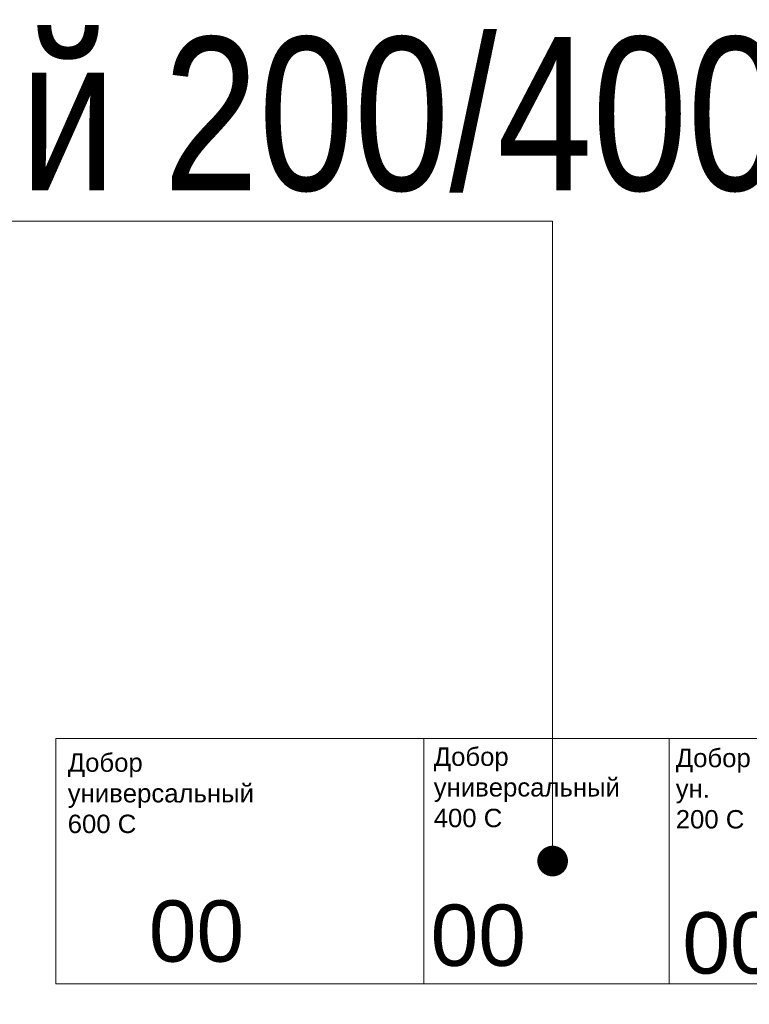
# Model space of a CAD drawing. Header units: millimetres. Extents: x -692150 to 2662533, y -92609 to 65084.
# Tile 630 of 656: x -39592 to -38403, y 50969 to 52575. Entities that reach past the tile are written whole.
import ezdxf
from ezdxf import colors
from ezdxf.entities.mleader import LeaderData, LeaderLine
from ezdxf.math import Vec2, Vec3

# ---------------------------------------------------------------- set-up
doc = ezdxf.new("R2010")
doc.units = ezdxf.units.MM
doc.layers.add('09_АР_Мебель', color=7, linetype='Continuous', lineweight=9, true_color=0x000000)
doc.layers.add('1. ПОДЛОЖКА', color=7, linetype='Continuous', lineweight=0, true_color=0x9b9292)
doc.layers.add('11_АР_Номер мебели', color=1, linetype='Continuous', lineweight=13, plot=False)
doc.layers.add('17_АР_Текст', color=235, linetype='Continuous', lineweight=0)
doc.styles.add('_ТЕКСТОВЫЙ', font='arial.ttf', dxfattribs={"width": 0.8})
doc.styles.get("Standard").update_dxf_attribs({"font": 'arial.ttf'})

# ---------------------------------------------------------------- blocks, each defined once
blk = doc.blocks.new('_Dot')
at = {"color": 0, "linetype": 'ByBlock', "lineweight": -2}
blk.add_line((-0.5, 0), (-1, 0), dxfattribs=at)
at = {"color": 0, "linetype": 'ByBlock', "const_width": 0.5}
blk.add_lwpolyline([(-0.25, 0, 1), (0.25, 0, 1)], format="xyb", close=True, dxfattribs=at)
blk = doc.blocks.new('*U257')
at = {"layer": '09_АР_Мебель'}
blk.add_lwpolyline([(0, 0), (600, 0), (600, -400), (0, -400)], close=True, dxfattribs=at)
at = {"layer": '1. ПОДЛОЖКА'}
blk.add_lwpolyline([(0, 0), (600, 0), (600, -400), (0, -400)], close=True, dxfattribs=at)
at = {"flags": 1}
for tag, p in [('КОД_ОБОРУДОВАНИЯ', (170.1, 135.1)), ('ДОП_ИНФОРМАЦИЯ', (170.1, 82.9)), ('ДОГОВОР', (170.1, 27.9))]:
    blk.add_attdef(tag, p, '', height=25, dxfattribs=at)
at = {"layer": '09_АР_Мебель', "lineweight": 0, "insert": (19.5, -24.3), "char_height": 30, "attachment_point": 1}
blk.add_mtext_dynamic_manual_height_columns('{\\C7;Добор универсальный 600 С}', width=348.407, gutter_width=12.5, heights=[0], dxfattribs=at)
at = {"layer": '11_АР_Номер мебели', "flags": 4}
blk.add_attdef('Номер', (151.7, -364.1), '', height=100, dxfattribs=at)
blk = doc.blocks.new('*U276')
at = {"layer": '09_АР_Мебель'}
blk.add_lwpolyline([(0, 0), (400, 0), (400, -400), (0, -400)], close=True, dxfattribs=at)
at = {"layer": '1. ПОДЛОЖКА'}
blk.add_lwpolyline([(0, 0), (400, 0), (400, -400), (0, -400)], close=True, dxfattribs=at)
at = {"flags": 1}
for tag, p in [('КОД_ОБОРУДОВАНИЯ', (29.5, 128.3)), ('ДОП_ИНФОРМАЦИЯ', (29.5, 76.1)), ('ДОГОВОР', (29.5, 21.1))]:
    blk.add_attdef(tag, p, '', height=25, dxfattribs=at)
at = {"layer": '09_АР_Мебель', "lineweight": 0, "insert": (16.1, -14.7), "char_height": 30, "attachment_point": 1}
blk.add_mtext_dynamic_manual_height_columns('{\\C7;Добор универсальный 400 С}', width=348.407, gutter_width=12.5, heights=[0], dxfattribs=at)
at = {"layer": '11_АР_Номер мебели', "flags": 4}
blk.add_attdef('Номер', (11.1, -370.9), '', height=100, dxfattribs=at)
blk = doc.blocks.new('*U258')
at = {"layer": '09_АР_Мебель'}
blk.add_lwpolyline([(0, 0), (200, 0), (200, -400), (0, -400)], close=True, dxfattribs=at)
at = {"layer": '1. ПОДЛОЖКА'}
blk.add_lwpolyline([(0, 0), (200, 0), (200, -400), (0, -400)], close=True, dxfattribs=at)
at = {"flags": 1}
for tag, p in [('КОД_ОБОРУДОВАНИЯ', (39.9, 115.7)), ('ДОП_ИНФОРМАЦИЯ', (39.9, 63.5)), ('ДОГОВОР', (39.9, 8.6))]:
    blk.add_attdef(tag, p, '', height=25, dxfattribs=at)
at = {"layer": '09_АР_Мебель', "lineweight": 0, "insert": (10.7, -16.8), "char_height": 30, "attachment_point": 1}
blk.add_mtext_dynamic_manual_height_columns('{\\C7;Добор ун. 200 С}', width=129.633, gutter_width=12.5, heights=[0], dxfattribs=at)
at = {"layer": '11_АР_Номер мебели', "flags": 4}
blk.add_attdef('НОМЕР', (21.5, -383.5), '', height=100, dxfattribs=at)

msp = doc.modelspace()

# ---------------------------------------------------------------- block references
ref = msp.add_blockref('*U257', (-39533.2, 51402.7))
ref.add_attrib('Номер', '00', (-39381.5, 51038.6), dxfattribs={"layer": '11_АР_Номер мебели', "height": 100})
ref = msp.add_blockref('*U276', (-38933.2, 51402.7))
ref.add_attrib('Номер', '00', (-38922.1, 51031.8), dxfattribs={"layer": '11_АР_Номер мебели', "height": 100})
ref = msp.add_blockref('*U258', (-38533.2, 51402.7))
ref.add_attrib('НОМЕР', '00', (-38511.7, 51019.2), dxfattribs={"layer": '11_АР_Номер мебели', "height": 100})

# ---------------------------------------------------------------- leaders
at = {"layer": '17_АР_Текст', "lineweight": 18}
ml = msp.add_multileader_mtext('Standard', dxfattribs=at)
ml.set_content('Добор мебельный 200/400/600Хh1200 мм', color=256, style='_ТЕКСТОВЫЙ')
ml.set_leader_properties(lineweight=0)
ml.set_arrow_properties(name='DOT')
ml.build(insert=Vec2(0, 0))
ml.multileader.update_dxf_attribs({"text_left_attachment_type": 6, "text_right_attachment_type": 6, "dogleg_length": 0.36, "arrow_head_size": 50, "scale": 100})
ctx = ml.context
ctx.base_point, ctx.scale, ctx.char_height, ctx.arrow_head_size, ctx.landing_gap_size, ctx.plane_origin = Vec3(-41910.8, 52246.4), 100, 250, 50, 100, Vec3(-37786.3, 56915)
ctx.left_attachment, ctx.right_attachment, ctx.attachment_type = 6, 6, 2
notes = []
notes.append((ctx, [(0, (1, 1, 0), (-38723.2, 52246.4), (-1, 0), 36, [(0, [(-38723.2, 51202.7)], 0, [])])]))
ctx.mtext.insert, ctx.mtext.width, ctx.mtext.defined_height, ctx.mtext.flow_direction = Vec3(-41810.8, 52546.4), 3402.663, 815.5, 5
ml = msp.add_multileader_mtext('Standard', dxfattribs=at)
ml.set_content('Барьер 1200', color=256, style='_ТЕКСТОВЫЙ')
ml.set_leader_properties(lineweight=0)
ml.set_arrow_properties(name='DOT')
ml.build(insert=Vec2(0, 0))
ml.multileader.update_dxf_attribs({"text_left_attachment_type": 6, "text_right_attachment_type": 6, "dogleg_length": 0.36, "arrow_head_size": 50, "scale": 100})
ctx = ml.context
ctx.base_point, ctx.scale, ctx.char_height, ctx.arrow_head_size, ctx.landing_gap_size, ctx.plane_origin = Vec3(-39505.4, 50478.6), 100, 250, 50, 100, Vec3(-33952.6, 55904)
ctx.left_attachment, ctx.right_attachment, ctx.attachment_type = 6, 6, 2
notes.append((ctx, [(0, (1, 1, 0), (-38023.1, 50478.6), (-1, 0), 365.8, [(0, [(-38023.1, 51402.7)], 0, [])])]))
ctx.mtext.insert, ctx.mtext.width, ctx.mtext.defined_height, ctx.mtext.flow_direction = Vec3(-39405.4, 50778.6), 1131.975, 815.5, 5
for ctx, leaders in notes:
    for number, flags, end, landing, length, lines in leaders:
        leader = LeaderData()
        leader.index, (leader.has_last_leader_line, leader.has_dogleg_vector, leader.attachment_direction) = number, flags
        leader.last_leader_point, leader.dogleg_vector, leader.dogleg_length = Vec3(end), Vec3(landing), length
        for number, points, colour, breaks in lines:
            line = LeaderLine()
            line.index, line.vertices, line.color, line.breaks = number, Vec3.list(points), colors.encode_raw_color(colour), breaks
            leader.lines.append(line)
        ctx.leaders.append(leader)

doc.saveas('drawing.dxf')
